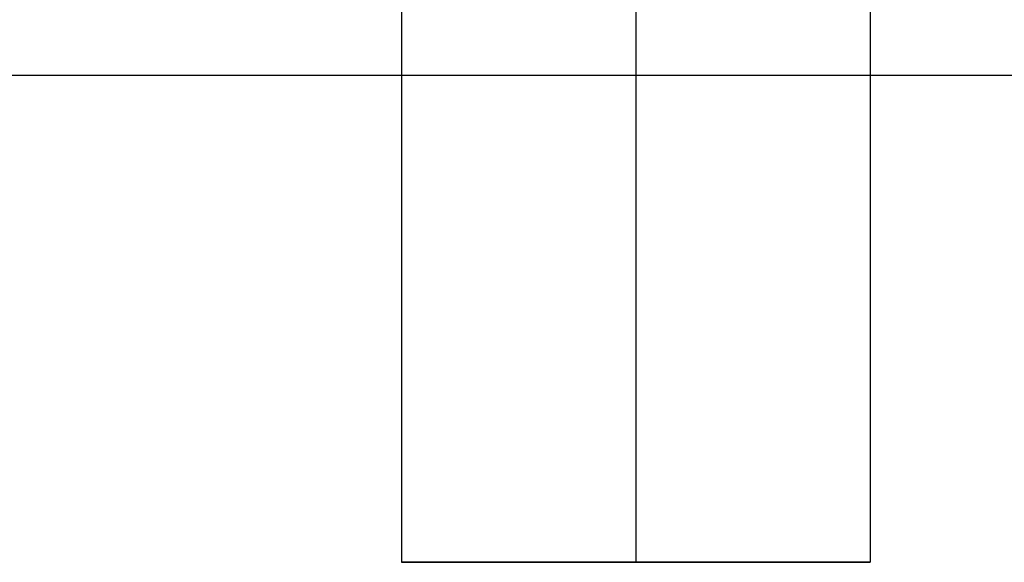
# Model space of a CAD drawing. Header units: millimetres. Extents: x -646 to 654, y -203 to 198.
# Tile 462 of 656: x -274.96 to -264.45, y 89.34 to 95.13. Entities that reach past the tile are written whole.
import ezdxf

# ---------------------------------------------------------------- set-up
doc = ezdxf.new("R2010")
doc.units = ezdxf.units.MM
doc.layers.add('Default', color=7, linetype='Continuous', true_color=0x000000)

msp = doc.modelspace()

# ---------------------------------------------------------------- linework, layer by layer
at = {"layer": 'Default'}
for p, q in [((-270.884, 89.34, 881.322), (-265.884, 89.34, 881.322)), ((-268.384, 89.34, 878.822), (-268.384, 89.34, 883.822))]:
    msp.add_line(p, q, dxfattribs=at)
for points in [[(-270.884, 134.34, 881.322), (-270.884, 111.84, 881.322), (-270.884, 89.34, 881.322)], [(-268.384, 134.34, 883.822), (-268.384, 111.84, 883.822), (-268.384, 89.34, 883.822)], [(-268.384, 134.34, 878.822), (-268.384, 111.84, 878.822), (-268.384, 89.34, 878.822)], [(-265.884, 134.34, 881.322), (-265.884, 111.84, 881.322), (-265.884, 89.34, 881.322)], [(-1.884, 94.531, 771.822), (-319.134, 94.531, 771.822), (-636.384, 94.531, 771.822)], [(-1.884, 94.531, 780.822), (-250.634, 94.531, 780.822), (-499.384, 94.531, 780.822)]]:
    msp.add_open_spline(points, degree=2, dxfattribs=at)
msp.add_rational_spline([(-265.884, 89.34, 881.322), (-265.884, 89.34, 883.822), (-268.384, 89.34, 883.822), (-270.884, 89.34, 883.822), (-270.884, 89.34, 881.322), (-270.884, 89.34, 878.822), (-268.384, 89.34, 878.822), (-265.884, 89.34, 878.822), (-265.884, 89.34, 881.322)], [1, 0.707106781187, 1, 0.707106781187, 1, 0.707106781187, 1, 0.707106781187, 1], degree=2, knots=[0, 0, 0, 5.497787, 5.497787, 10.995574, 10.995574, 16.493361, 16.493361, 21.991149, 21.991149, 21.991149], dxfattribs=at)

doc.saveas('drawing.dxf')
